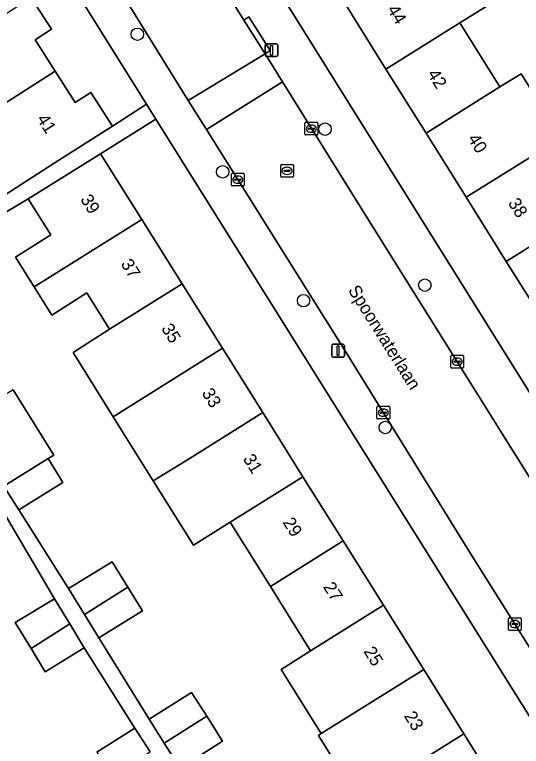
# Model space of a CAD drawing. Extents: x 159664 to 160323, y 385312 to 386115.
# Drawn here: x 160108.1 to 160147.9, y 385782.7 to 385840.2 of the extents above; entities that cross this region are included whole.
import ezdxf

# ---------------------------------------------------------------- set-up
doc = ezdxf.new("R2010")
doc.units = 0
for name, color, linetype in [('IMGEO_Boom', 7, 'Continuous'), ('IMGEO_Erf', 7, 'Continuous'), ('IMGEO_Kolk', 7, 'Continuous'), ('IMGEO_Lichtmast', 7, 'Continuous'), ('IMGEO_Openbare_ruimte_label', 7, 'Continuous'), ('IMGEO_Pand', 7, 'Continuous'), ('IMGEO_Pand_nummerreeks', 7, 'Continuous'), ('IMGEO_Rijbaan_lokaal_open', 7, 'Continuous'), ('IMGEO_Rioolput', 7, 'Continuous'), ('IMGEO_Voetpad_open', 7, 'Continuous')]:
    doc.layers.add(name, color=color, linetype=linetype)

msp = doc.modelspace()

# ---------------------------------------------------------------- linework, layer by layer
at = {"layer": 'IMGEO_Boom'}
for centre in [(160117.694, 385838.663), (160132.437, 385831.202), (160124.398, 385827.848), (160140.277, 385818.934), (160130.75, 385817.721), (160137.166, 385807.746)]:
    msp.add_circle(centre, 0.489, dxfattribs=at)
at = {"layer": 'IMGEO_Erf'}
for points in [[(160115.537, 385863.36), (160186.266, 385750)], [(160109.361, 385841.542), (160110.951, 385839.059), (160109.653, 385838.228), (160111.232, 385835.764), (160112.809, 385833.302), (160114.046, 385834.094), (160115.741, 385831.449), (160118.41, 385833.159), (160104.128, 385856.007)], [(160149.827, 385815.767), (160146.675, 385820.808), (160143.523, 385825.849), (160140.372, 385830.889), (160137.219, 385835.931), (160133.988, 385841.099)], [(160145.098, 385840.855), (160143.028, 385839.561), (160146.18, 385834.52), (160147.845, 385835.561), (160150.997, 385830.521)], [(160150.881, 385781.215), (160119.147, 385831.981), (160114.806, 385829.27), (160118.048, 385824.09), (160121.211, 385819.036), (160124.374, 385813.982), (160127.537, 385808.928), (160130.7, 385803.875), (160133.863, 385798.821), (160137.026, 385793.768), (160140.189, 385788.714), (160143.352, 385783.659), (160146.593, 385778.481), (160146.244, 385778.264), (160147.718, 385775.872), (160149.166, 385773.522)], [(160135.075, 385778.475), (160131.915, 385783.535), (160132.136, 385783.673), (160128.985, 385788.721), (160131.301, 385790.185), (160128.144, 385795.242), (160124.987, 385800.299), (160122.102, 385798.493), (160118.944, 385803.549), (160115.804, 385808.577), (160112.644, 385813.637), (160115.513, 385815.471), (160113.73, 385818.326), (160110.967, 385816.574), (160109.583, 385818.791), (160108.124, 385821.127), (160110.887, 385822.88), (160109.115, 385825.717), (160100.925, 385820.823)], [(160107.927, 385810.699), (160111.128, 385805.573), (160110.681, 385805.294), (160111.845, 385803.431), (160108.377, 385801.265), (160112.28, 385795.073), (160115.722, 385797.182), (160116.939, 385795.196), (160118.09, 385793.317), (160114.658, 385791.194), (160118.62, 385784.803), (160121.948, 385786.914), (160123.14, 385785.036), (160124.383, 385783.077), (160121.054, 385780.964)], [(160114.511, 385782.21), (160117.498, 385784.113), (160113.524, 385790.411), (160110.449, 385788.544), (160109.337, 385790.375), (160108.102, 385792.41), (160111.176, 385794.277), (160107.313, 385800.874)]]:
    msp.add_lwpolyline(points, dxfattribs=at)
at = {"layer": 'IMGEO_Kolk'}
for p, q in [((160130.857, 385830.818), (160130.857, 385831.67)), ((160130.932, 385831.744), (160131.784, 385831.744)), ((160131.116, 385831.238), (160131.116, 385831.25)), ((160131.554, 385831.201), (160131.156, 385831.201)), ((160131.159, 385831.287), (160131.557, 385831.287)), ((160131.345, 385831.524), (160131.37, 385831.524)), ((160131.6, 385831.25), (160131.6, 385831.238)), ((160131.858, 385831.67), (160131.858, 385830.818)), ((160131.784, 385830.744), (160130.932, 385830.744)), ((160131.368, 385830.964), (160131.343, 385830.964)), ((160125.16, 385827.733), (160126.012, 385827.733)), ((160125.085, 385826.807), (160125.085, 385827.659)), ((160125.344, 385827.227), (160125.344, 385827.239)), ((160125.782, 385827.19), (160125.384, 385827.19)), ((160125.387, 385827.276), (160125.785, 385827.276)), ((160125.573, 385827.513), (160125.598, 385827.513)), ((160125.828, 385827.239), (160125.828, 385827.227)), ((160126.086, 385827.659), (160126.086, 385826.807)), ((160126.012, 385826.733), (160125.16, 385826.733)), ((160125.596, 385826.953), (160125.571, 385826.953)), ((160142.312, 385812.493), (160142.312, 385813.345)), ((160142.387, 385813.419), (160143.239, 385813.419)), ((160143.313, 385813.345), (160143.313, 385812.493)), ((160142.571, 385812.913), (160142.571, 385812.925)), ((160143.009, 385812.876), (160142.611, 385812.876)), ((160142.614, 385812.962), (160143.012, 385812.962)), ((160142.8, 385813.199), (160142.825, 385813.199)), ((160143.055, 385812.925), (160143.055, 385812.913)), ((160143.239, 385812.419), (160142.387, 385812.419)), ((160142.823, 385812.639), (160142.798, 385812.639)), ((160136.513, 385808.488), (160136.513, 385809.34)), ((160136.588, 385809.414), (160137.44, 385809.414)), ((160137.514, 385809.34), (160137.514, 385808.488)), ((160136.772, 385808.908), (160136.772, 385808.92)), ((160137.21, 385808.871), (160136.812, 385808.871)), ((160136.815, 385808.957), (160137.213, 385808.957)), ((160137.001, 385809.194), (160137.026, 385809.194)), ((160137.256, 385808.92), (160137.256, 385808.908)), ((160137.44, 385808.414), (160136.588, 385808.414)), ((160137.024, 385808.634), (160136.999, 385808.634)), ((160146.849, 385791.86), (160146.849, 385792.712)), ((160146.924, 385792.786), (160147.776, 385792.786)), ((160147.85, 385792.712), (160147.85, 385791.86)), ((160147.108, 385792.28), (160147.108, 385792.292)), ((160147.546, 385792.243), (160147.148, 385792.243)), ((160147.151, 385792.329), (160147.549, 385792.329)), ((160147.337, 385792.566), (160147.362, 385792.566)), ((160147.592, 385792.292), (160147.592, 385792.28)), ((160147.776, 385791.786), (160146.924, 385791.786)), ((160147.36, 385792.006), (160147.335, 385792.006))]:
    msp.add_line(p, q, dxfattribs=at)
for points in [[(160130.857, 385830.818), (160130.857, 385831.67)], [(160130.932, 385831.744), (160131.784, 385831.744)], [(160131.858, 385831.67), (160131.858, 385830.818)], [(160131.784, 385830.744), (160130.932, 385830.744)], [(160125.16, 385827.733), (160126.012, 385827.733)], [(160125.085, 385826.807), (160125.085, 385827.659)], [(160126.086, 385827.659), (160126.086, 385826.807)], [(160126.012, 385826.733), (160125.16, 385826.733)], [(160142.312, 385812.493), (160142.312, 385813.345)], [(160142.387, 385813.419), (160143.239, 385813.419)], [(160143.313, 385813.345), (160143.313, 385812.493)], [(160143.239, 385812.419), (160142.387, 385812.419)], [(160136.513, 385808.488), (160136.513, 385809.34)], [(160136.588, 385809.414), (160137.44, 385809.414)], [(160137.514, 385809.34), (160137.514, 385808.488)], [(160137.44, 385808.414), (160136.588, 385808.414)], [(160146.849, 385791.86), (160146.849, 385792.712)], [(160146.924, 385792.786), (160147.776, 385792.786)], [(160147.85, 385792.712), (160147.85, 385791.86)], [(160147.776, 385791.786), (160146.924, 385791.786)]]:
    msp.add_lwpolyline(points, dxfattribs=at)
for centre, radius, start, end in [((160130.934, 385831.668), 0.0765, 91.55205, 178.44795), ((160130.934, 385831.668), 0.0765, 91.55205, 178.44795), ((160131.156, 385831.247), 0.0403, 85.87752, 175.75265), ((160131.153, 385831.237), 0.0366, 178.93798, 274.71019), ((160131.557, 385831.244), 0.043, 264.86636, 352.45326), ((160131.561, 385831.249), 0.0386, 1.73085, 96.63898), ((160131.782, 385831.668), 0.0765, 1.55205, 88.44795), ((160131.782, 385831.668), 0.0765, 1.55205, 88.44795), ((160130.934, 385830.82), 0.0765, 181.55205, 268.44795), ((160130.934, 385830.82), 0.0765, 181.55205, 268.44795), ((160131.782, 385830.82), 0.0765, 271.55205, 358.44795), ((160131.782, 385830.82), 0.0765, 271.55205, 358.44795), ((160125.162, 385827.657), 0.0765, 91.55205, 178.44795), ((160125.162, 385827.657), 0.0765, 91.55205, 178.44795), ((160126.01, 385827.657), 0.0765, 1.55205, 88.44795), ((160126.01, 385827.657), 0.0765, 1.55205, 88.44795), ((160125.384, 385827.236), 0.0403, 85.87752, 175.75265), ((160125.381, 385827.226), 0.0366, 178.93798, 274.71019), ((160125.785, 385827.233), 0.043, 264.86636, 352.45326), ((160125.789, 385827.238), 0.0386, 1.73085, 96.63898), ((160125.162, 385826.809), 0.0765, 181.55205, 268.44795), ((160125.162, 385826.809), 0.0765, 181.55205, 268.44795), ((160126.01, 385826.809), 0.0765, 271.55205, 358.44795), ((160126.01, 385826.809), 0.0765, 271.55205, 358.44795), ((160142.389, 385813.343), 0.0765, 91.55205, 178.44795), ((160142.389, 385813.343), 0.0765, 91.55205, 178.44795), ((160143.237, 385813.343), 0.0765, 1.55205, 88.44795), ((160143.237, 385813.343), 0.0765, 1.55205, 88.44795), ((160142.611, 385812.922), 0.0403, 85.87752, 175.75265), ((160142.608, 385812.912), 0.0366, 178.93798, 274.71019), ((160143.012, 385812.919), 0.043, 264.86636, 352.45326), ((160143.016, 385812.924), 0.0386, 1.73085, 96.63898), ((160142.389, 385812.495), 0.0765, 181.55205, 268.44795), ((160142.389, 385812.495), 0.0765, 181.55205, 268.44795), ((160143.237, 385812.495), 0.0765, 271.55205, 358.44795), ((160143.237, 385812.495), 0.0765, 271.55205, 358.44795), ((160136.59, 385809.338), 0.0765, 91.55205, 178.44795), ((160136.59, 385809.338), 0.0765, 91.55205, 178.44795), ((160137.438, 385809.338), 0.0765, 1.55205, 88.44795), ((160137.438, 385809.338), 0.0765, 1.55205, 88.44795), ((160136.812, 385808.917), 0.0403, 85.87752, 175.75265), ((160136.809, 385808.907), 0.0366, 178.93798, 274.71019), ((160137.213, 385808.914), 0.043, 264.86636, 352.45326), ((160137.217, 385808.919), 0.0386, 1.73085, 96.63898), ((160136.59, 385808.49), 0.0765, 181.55205, 268.44795), ((160136.59, 385808.49), 0.0765, 181.55205, 268.44795), ((160137.438, 385808.49), 0.0765, 271.55205, 358.44795), ((160137.438, 385808.49), 0.0765, 271.55205, 358.44795), ((160146.926, 385792.71), 0.0765, 91.55205, 178.44795), ((160146.926, 385792.71), 0.0765, 91.55205, 178.44795), ((160147.774, 385792.71), 0.0765, 1.55205, 88.44795), ((160147.774, 385792.71), 0.0765, 1.55205, 88.44795), ((160147.148, 385792.289), 0.0403, 85.87752, 175.75265), ((160147.145, 385792.279), 0.0366, 178.93798, 274.71019), ((160147.549, 385792.286), 0.043, 264.86636, 352.45326), ((160147.553, 385792.291), 0.0386, 1.73085, 96.63898), ((160146.926, 385791.862), 0.0765, 181.55205, 268.44795), ((160146.926, 385791.862), 0.0765, 181.55205, 268.44795), ((160147.774, 385791.862), 0.0765, 271.55205, 358.44795), ((160147.774, 385791.862), 0.0765, 271.55205, 358.44795)]:
    msp.add_arc(centre, radius, start, end, dxfattribs=at)
for centre, major_axis, ratio, start_param, end_param in [((160131.344, 385831.244), (-0.387, 0.002), 0.722429, 4.712389, 7.853982), ((160131.369, 385831.244), (-0.39, 0.002), 0.717154, 1.570796, 4.712389), ((160125.572, 385827.233), (-0.387, 0.002), 0.722429, 4.712389, 7.853982), ((160125.597, 385827.233), (-0.39, 0.002), 0.717154, 1.570796, 4.712389), ((160142.799, 385812.919), (-0.387, 0.002), 0.722429, 4.712389, 7.853982), ((160142.824, 385812.919), (-0.39, 0.002), 0.717154, 1.570796, 4.712389), ((160137, 385808.914), (-0.387, 0.002), 0.722429, 4.712389, 7.853982), ((160137.025, 385808.914), (-0.39, 0.002), 0.717154, 1.570796, 4.712389), ((160147.336, 385792.286), (-0.387, 0.002), 0.722429, 4.712389, 7.853982), ((160147.361, 385792.286), (-0.39, 0.002), 0.717154, 1.570796, 4.712389)]:
    msp.add_ellipse(centre, major_axis=major_axis, ratio=ratio, start_param=start_param, end_param=end_param, dxfattribs=at)
at = {"layer": 'IMGEO_Lichtmast'}
for p, q in [((160127.727, 385837.007), (160127.727, 385837.807)), ((160127.727, 385837.807), (160127.727, 385837.007)), ((160127.827, 385837.907), (160128.617, 385837.907)), ((160128.617, 385837.907), (160127.827, 385837.907)), ((160128.717, 385837.807), (160128.717, 385837.007)), ((160128.717, 385837.007), (160128.717, 385837.807)), ((160128.617, 385836.907), (160127.827, 385836.907)), ((160127.827, 385836.907), (160128.617, 385836.907)), ((160132.962, 385813.383), (160132.962, 385814.183)), ((160132.962, 385814.183), (160132.962, 385813.383)), ((160133.062, 385814.283), (160133.852, 385814.283)), ((160133.852, 385814.283), (160133.062, 385814.283)), ((160133.952, 385814.183), (160133.952, 385813.383)), ((160133.952, 385813.383), (160133.952, 385814.183)), ((160133.852, 385813.283), (160133.062, 385813.283)), ((160133.062, 385813.283), (160133.852, 385813.283))]:
    msp.add_line(p, q, dxfattribs=at)
for points in [[(160128.147, 385837.782), (160128.297, 385837.782), (160128.297, 385837.032), (160128.147, 385837.032), (160128.147, 385837.782)], [(160133.382, 385814.158), (160133.532, 385814.158), (160133.532, 385813.408), (160133.382, 385813.408), (160133.382, 385814.158)]]:
    msp.add_lwpolyline(points, dxfattribs=at)
for centre, start, end in [((160127.827, 385837.807), 90, 180), ((160127.827, 385837.807), 90, 180), ((160128.617, 385837.807), 0, 90), ((160128.617, 385837.807), 360, 90), ((160127.827, 385837.007), 180, 270), ((160127.827, 385837.007), 180, 270), ((160128.617, 385837.007), 270, 0), ((160128.617, 385837.007), 270, 0), ((160133.062, 385814.183), 90, 180), ((160133.062, 385814.183), 90, 180), ((160133.852, 385814.183), 0, 90), ((160133.852, 385814.183), 360, 90), ((160133.062, 385813.383), 180, 270), ((160133.062, 385813.383), 180, 270), ((160133.852, 385813.383), 270, 0), ((160133.852, 385813.383), 270, 0)]:
    msp.add_arc(centre, 0.1, start, end, dxfattribs=at)
at = {"layer": 'IMGEO_Pand'}
for points in [[(160133.349, 385844.269), (160135.024, 385841.744), (160133.988, 385841.099), (160137.219, 385835.931), (160143.028, 385839.561), (160145.098, 385840.855), (160143.503, 385843.405), (160141.434, 385842.111), (160139.803, 385844.719), (160138.197, 385847.287)], [(160099.285, 385835.089), (160100.465, 385833.247), (160102.237, 385834.382), (160104.224, 385831.28), (160111.232, 385835.764), (160109.653, 385838.228), (160110.951, 385839.059), (160109.361, 385841.542)], [(160137.219, 385835.931), (160140.372, 385830.889), (160146.18, 385834.52), (160143.028, 385839.561)], [(160115.741, 385831.449), (160114.046, 385834.094), (160112.809, 385833.302), (160111.232, 385835.764), (160104.224, 385831.28), (160106.228, 385828.152), (160104.395, 385826.978), (160105.402, 385825.407), (160105.666, 385824.995), (160111.531, 385828.752)], [(160140.372, 385830.889), (160143.523, 385825.849), (160149.332, 385829.48), (160150.997, 385830.521), (160147.845, 385835.561), (160146.18, 385834.52)], [(160150.997, 385830.521), (160149.332, 385829.48), (160143.523, 385825.849), (160146.675, 385820.808), (160152.484, 385824.439), (160152.362, 385824.634), (160154.845, 385826.186), (160151.815, 385831.033)], [(160118.048, 385824.09), (160114.806, 385829.27), (160110.565, 385826.622), (160109.115, 385825.717), (160110.887, 385822.88), (160108.124, 385821.127), (160109.583, 385818.791)], [(160155.636, 385819.398), (160152.484, 385824.439), (160146.675, 385820.808), (160149.827, 385815.767)], [(160121.211, 385819.036), (160118.048, 385824.09), (160109.583, 385818.791), (160110.967, 385816.574), (160113.73, 385818.326), (160115.513, 385815.471)], [(160112.644, 385813.637), (160115.804, 385808.577), (160124.374, 385813.982), (160121.211, 385819.036), (160115.513, 385815.471)], [(160118.944, 385803.549), (160121.837, 385805.344), (160127.537, 385808.928), (160124.374, 385813.982), (160115.804, 385808.577)], [(160104.012, 385808.255), (160107.213, 385803.129), (160110.681, 385805.294), (160111.128, 385805.573), (160107.927, 385810.699)], [(160127.537, 385808.928), (160121.837, 385805.344), (160118.944, 385803.549), (160122.102, 385798.493), (160124.987, 385800.299), (160130.7, 385803.875)], [(160110.681, 385805.294), (160107.213, 385803.129), (160108.377, 385801.265), (160111.845, 385803.431)], [(160133.863, 385798.821), (160130.7, 385803.875), (160124.987, 385800.299), (160128.144, 385795.242)], [(160128.144, 385795.242), (160131.301, 385790.185), (160137.026, 385793.768), (160133.863, 385798.821)], [(160112.28, 385795.073), (160113.53, 385793.034), (160116.939, 385795.196), (160115.722, 385797.182)], [(160116.939, 385795.196), (160113.53, 385793.034), (160114.658, 385791.194), (160118.09, 385793.317)], [(160111.176, 385794.277), (160108.102, 385792.41), (160109.337, 385790.375), (160112.376, 385792.302)], [(160140.189, 385788.714), (160137.026, 385793.768), (160131.301, 385790.185), (160128.985, 385788.721), (160132.136, 385783.673)], [(160110.449, 385788.544), (160113.524, 385790.411), (160112.376, 385792.302), (160109.337, 385790.375)], [(160143.352, 385783.659), (160140.189, 385788.714), (160132.136, 385783.673), (160131.915, 385783.535), (160135.075, 385778.475)], [(160118.62, 385784.803), (160119.805, 385782.933), (160123.14, 385785.036), (160121.948, 385786.914)], [(160123.14, 385785.036), (160119.805, 385782.933), (160121.054, 385780.964), (160124.383, 385783.077)], [(160117.498, 385784.113), (160114.511, 385782.21), (160115.7, 385780.343), (160118.696, 385782.233)], [(160142.319, 385772.537), (160147.718, 385775.872), (160146.244, 385778.264), (160146.593, 385778.481), (160143.352, 385783.659), (160135.075, 385778.475), (160135.001, 385778.429), (160138.233, 385773.251), (160140.85, 385774.889)]]:
    msp.add_lwpolyline(points, close=True, dxfattribs=at)
at = {"layer": 'IMGEO_Rijbaan_lokaal_open'}
for points in [[(160112.617, 385861.362), (160106.744, 385857.623), (160121.694, 385833.457), (160127.72, 385837.131), (160126.069, 385839.78)], [(160129.097, 385834.916), (160127.72, 385837.131), (160121.694, 385833.457), (160123.121, 385831.177)], [(160129.097, 385834.916), (160123.121, 385831.177), (160134.087, 385813.642), (160143.743, 385798.053), (160150.057, 385787.961), (160156.071, 385791.721), (160154.612, 385794.058), (160136.267, 385823.382)]]:
    msp.add_lwpolyline(points, close=True, dxfattribs=at)
at = {"layer": 'IMGEO_Rioolput'}
for p, q in [((160128.953, 385827.502), (160128.953, 385828.354)), ((160129.028, 385828.428), (160129.88, 385828.428)), ((160129.954, 385828.354), (160129.954, 385827.502)), ((160129.212, 385827.922), (160129.212, 385827.934)), ((160129.65, 385827.885), (160129.252, 385827.885)), ((160129.255, 385827.971), (160129.653, 385827.971)), ((160129.441, 385828.208), (160129.466, 385828.208)), ((160129.696, 385827.934), (160129.696, 385827.922)), ((160129.88, 385827.428), (160129.028, 385827.428)), ((160129.464, 385827.648), (160129.439, 385827.648))]:
    msp.add_line(p, q, dxfattribs=at)
for points in [[(160128.953, 385827.502), (160128.953, 385828.354)], [(160129.028, 385828.428), (160129.88, 385828.428)], [(160129.954, 385828.354), (160129.954, 385827.502)], [(160129.88, 385827.428), (160129.028, 385827.428)]]:
    msp.add_lwpolyline(points, dxfattribs=at)
for centre, radius, start, end in [((160129.03, 385828.352), 0.0765, 91.55205, 178.44795), ((160129.03, 385828.352), 0.0765, 91.55205, 178.44795), ((160129.878, 385828.352), 0.0765, 1.55205, 88.44795), ((160129.878, 385828.352), 0.0765, 1.55205, 88.44795), ((160129.252, 385827.931), 0.0403, 85.87752, 175.75265), ((160129.249, 385827.921), 0.0366, 178.93798, 274.71019), ((160129.653, 385827.928), 0.043, 264.86636, 352.45326), ((160129.657, 385827.933), 0.0386, 1.73085, 96.63898), ((160129.03, 385827.504), 0.0765, 181.55205, 268.44795), ((160129.03, 385827.504), 0.0765, 181.55205, 268.44795), ((160129.878, 385827.504), 0.0765, 271.55205, 358.44795), ((160129.878, 385827.504), 0.0765, 271.55205, 358.44795)]:
    msp.add_arc(centre, radius, start, end, dxfattribs=at)
for centre, major_axis, ratio, start_param, end_param in [((160129.44, 385827.928), (-0.387, 0.002), 0.722429, 4.712389, 7.853982), ((160129.465, 385827.928), (-0.39, 0.002), 0.717154, 1.570796, 4.712389)]:
    msp.add_ellipse(centre, major_axis=major_axis, ratio=ratio, start_param=start_param, end_param=end_param, dxfattribs=at)
at = {"layer": 'IMGEO_Voetpad_open'}
for points in [[(160115.256, 385865.605), (160111.355, 385863.44), (160112.617, 385861.362), (160126.069, 385839.78), (160126.461, 385840.026), (160128.114, 385837.379), (160127.72, 385837.131), (160129.097, 385834.916), (160136.267, 385823.382), (160154.612, 385794.058)], [(160186.266, 385750), (160115.537, 385863.36)], [(160104.128, 385856.007), (160118.41, 385833.159), (160119.147, 385831.981), (160150.881, 385781.215), (160153.063, 385783.158), (160151.489, 385785.672), (160150.057, 385787.961), (160143.743, 385798.053), (160134.087, 385813.642), (160123.121, 385831.177), (160121.694, 385833.457), (160106.744, 385857.623)], [(160108.377, 385801.265), (160107.213, 385803.129), (160104.012, 385808.255), (160102.062, 385811.351), (160100.94, 385813.213), (160097.572, 385818.803), (160100.925, 385820.823), (160109.115, 385825.717), (160110.565, 385826.622), (160114.806, 385829.27), (160119.147, 385831.981), (160118.41, 385833.159), (160115.741, 385831.449), (160111.531, 385828.752), (160105.666, 385824.995), (160105.402, 385825.407), (160097.601, 385820.765), (160094.051, 385818.558), (160089.016, 385815.333), (160086.806, 385818.618), (160070.045, 385808.133)], [(160071.982, 385807.98), (160073.555, 385808.892), (160073.759, 385808.564), (160086.259, 385816.465), (160086.481, 385816.118), (160088.474, 385813.007), (160096.366, 385818.04), (160097.599, 385816.106), (160099.902, 385812.494), (160099.996, 385812.55), (160101.448, 385810.139), (160101.416, 385810.12), (160104.864, 385804.713), (160106.27, 385802.508), (160107.313, 385800.874), (160111.176, 385794.277), (160112.376, 385792.302), (160113.524, 385790.411), (160117.498, 385784.113), (160118.696, 385782.233)], [(160121.054, 385780.964), (160119.805, 385782.933), (160118.62, 385784.803), (160114.658, 385791.194), (160113.53, 385793.034), (160112.28, 385795.073), (160108.377, 385801.265)]]:
    msp.add_lwpolyline(points, dxfattribs=at)
msp.add_lwpolyline([(160127.72, 385837.131), (160128.114, 385837.379), (160126.461, 385840.026), (160126.069, 385839.78)], close=True, dxfattribs=at)

# ---------------------------------------------------------------- texts
at = {"layer": 'IMGEO_Openbare_ruimte_label'}
msp.add_text('Spoorwaterlaan', height=1, rotation=302.00538, dxfattribs=at).set_placement((160134.209, 385818.548))
at = {"layer": 'IMGEO_Pand_nummerreeks'}
for s, rotation, p in [('44', 302.01626, (160137.271, 385840.602)), ('42', 302.01626, (160140.437, 385835.538)), ('41', 302.5839, (160109.749, 385832.006)), ('40', 302.01626, (160143.608, 385830.466)), ('39', 302.04096, (160113.177, 385825.691)), ('38', 302.01667, (160146.776, 385825.4)), ('37', 302.04096, (160116.356, 385820.612)), ('35', 302.04096, (160119.535, 385815.533)), ('33', 302.04096, (160122.713, 385810.454)), ('31', 302.03959, (160125.952, 385805.279)), ('29', 302.04096, (160129.071, 385800.297)), ('27', 302.04096, (160132.249, 385795.218)), ('25', 302.04096, (160135.428, 385790.139)), ('23', 302.04096, (160138.607, 385785.06))]:
    msp.add_text(s, height=1, rotation=rotation, dxfattribs=at).set_placement(p)

doc.saveas('drawing.dxf')
